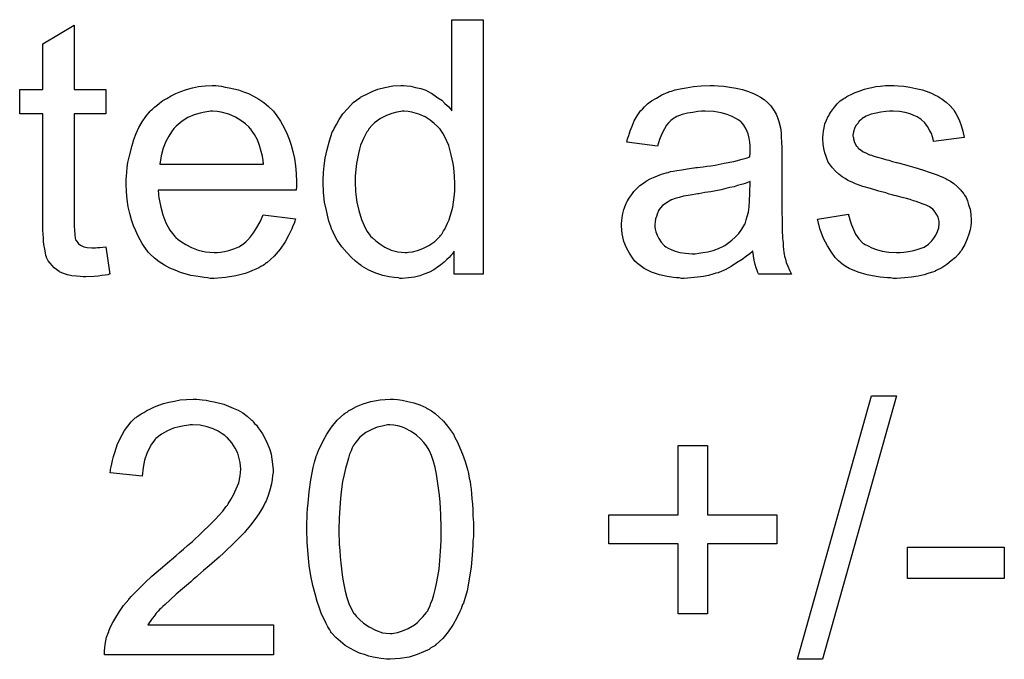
# Model space of a CAD drawing. Extents: x -1.5 to 9, y -3 to 5.
# Tile 257 of 368: x 5.822 to 6.132, y 0.614 to 0.815. Entities that reach past the tile are written whole.
import ezdxf

# ---------------------------------------------------------------- set-up
doc = ezdxf.new("R2010")
doc.units = 0
doc.layers.add('qfn16-30-34-a_mechanical_19', color=1, linetype='CONTINUOUS')

msp = doc.modelspace()

# ---------------------------------------------------------------- linework, layer by layer
at = {"layer": 'qfn16-30-34-a_mechanical_19', "color": 1}
for points in [[(5.967876, 0.735062), (5.958735, 0.735062), (5.958735, 0.742352), (5.95862, 0.742236), (5.958504, 0.742005), (5.958157, 0.741542), (5.957694, 0.740963), (5.957116, 0.740385), (5.956422, 0.739691), (5.955612, 0.738881), (5.95457, 0.738071), (5.953529, 0.737261), (5.952372, 0.736451), (5.950984, 0.735757), (5.94948, 0.735178), (5.947975, 0.7346), (5.94624, 0.734137), (5.944389, 0.733905), (5.942422, 0.73379), (5.941728, 0.73379), (5.941265, 0.733905), (5.939876, 0.734021), (5.938257, 0.734253), (5.93629, 0.734715), (5.934091, 0.73541), (5.931893, 0.736335), (5.929695, 0.737608), (5.929579, 0.737608), (5.929463, 0.737839), (5.928769, 0.738302), (5.927728, 0.739228), (5.926455, 0.740385), (5.924951, 0.741889), (5.923447, 0.74374), (5.921943, 0.745823), (5.92067, 0.748252), (5.92067, 0.748368), (5.920555, 0.748599), (5.920439, 0.748947), (5.920207, 0.749409), (5.919976, 0.750104), (5.919629, 0.750913), (5.919398, 0.751723), (5.919166, 0.752765), (5.918588, 0.755079), (5.918009, 0.75774), (5.917662, 0.760748), (5.917546, 0.763987), (5.917546, 0.764103), (5.917546, 0.764335), (5.917546, 0.764797), (5.917546, 0.765492), (5.917662, 0.766186), (5.917662, 0.767111), (5.917893, 0.769194), (5.91824, 0.771624), (5.918819, 0.774285), (5.919513, 0.777062), (5.920439, 0.779723), (5.920439, 0.779838), (5.920555, 0.78007), (5.920786, 0.780417), (5.921017, 0.78088), (5.921712, 0.782152), (5.922637, 0.783772), (5.923794, 0.785508), (5.925298, 0.787243), (5.927034, 0.789094), (5.929116, 0.790598), (5.929232, 0.790598), (5.929348, 0.790714), (5.929695, 0.790946), (5.930158, 0.791177), (5.931315, 0.791755), (5.932934, 0.792565), (5.934786, 0.79326), (5.936984, 0.793838), (5.939414, 0.794301), (5.941959, 0.794417), (5.942885, 0.794417), (5.94381, 0.794301), (5.945083, 0.794185), (5.946587, 0.793838), (5.948207, 0.793491), (5.949827, 0.792913), (5.951331, 0.792103), (5.951562, 0.791987), (5.952025, 0.791755), (5.952719, 0.791177), (5.953645, 0.790598), (5.954802, 0.789789), (5.955843, 0.788747), (5.957, 0.787706), (5.958041, 0.786433), (5.958041, 0.815127), (5.967876, 0.815127), (5.967876, 0.735062)], [(5.839333, 0.793144), (5.849283, 0.793144), (5.849283, 0.785508), (5.839333, 0.785508), (5.839333, 0.751376), (5.839333, 0.751145), (5.839333, 0.750682), (5.839333, 0.749988), (5.839449, 0.749178), (5.839565, 0.747327), (5.83968, 0.746517), (5.839796, 0.745938), (5.839912, 0.745707), (5.840259, 0.745244), (5.840721, 0.744666), (5.841531, 0.744087), (5.841763, 0.743971), (5.842341, 0.74374), (5.843383, 0.743509), (5.844887, 0.743393), (5.846044, 0.743393), (5.846622, 0.743509), (5.847432, 0.743509), (5.848358, 0.743624), (5.849283, 0.74374), (5.850556, 0.735062), (5.850325, 0.735062), (5.849862, 0.734947), (5.849052, 0.734831), (5.848011, 0.734715), (5.846854, 0.734484), (5.845581, 0.734368), (5.843035, 0.734253), (5.84211, 0.734253), (5.841184, 0.734368), (5.840027, 0.734484), (5.838639, 0.7346), (5.837251, 0.734947), (5.835978, 0.735294), (5.834705, 0.735872), (5.834589, 0.735988), (5.834242, 0.73622), (5.833779, 0.736567), (5.833085, 0.737145), (5.832507, 0.737724), (5.831813, 0.738534), (5.831118, 0.739343), (5.830656, 0.740385), (5.830656, 0.7405), (5.830424, 0.740963), (5.830309, 0.741773), (5.830077, 0.74293), (5.829846, 0.744434), (5.82973, 0.74536), (5.82973, 0.746401), (5.829614, 0.747674), (5.829499, 0.748947), (5.829499, 0.750335), (5.829499, 0.751955), (5.829499, 0.785508), (5.822209, 0.785508), (5.822209, 0.793144), (5.829499, 0.793144), (5.829499, 0.807491), (5.839333, 0.813391), (5.839333, 0.793144)], [(5.884688, 0.794301), (5.885613, 0.794185), (5.88677, 0.793954), (5.888043, 0.793722), (5.889547, 0.793375), (5.890935, 0.793028), (5.892555, 0.79245), (5.894059, 0.791871), (5.895679, 0.791061), (5.897299, 0.790136), (5.898919, 0.789094), (5.900423, 0.787822), (5.901811, 0.786433), (5.901927, 0.786318), (5.902158, 0.786086), (5.902505, 0.785623), (5.902968, 0.784929), (5.903547, 0.784119), (5.904125, 0.783194), (5.904819, 0.782037), (5.905514, 0.780648), (5.906208, 0.779144), (5.906902, 0.777524), (5.90748, 0.775673), (5.908059, 0.773706), (5.908522, 0.771508), (5.908869, 0.769194), (5.9091, 0.766764), (5.909216, 0.764103), (5.909216, 0.763987), (5.909216, 0.763525), (5.909216, 0.762715), (5.9091, 0.761558), (5.865713, 0.761558), (5.865713, 0.761442), (5.865713, 0.761095), (5.865828, 0.760632), (5.865828, 0.759938), (5.865944, 0.759128), (5.866176, 0.758202), (5.866523, 0.75612), (5.867217, 0.753806), (5.868142, 0.75126), (5.869415, 0.748947), (5.871035, 0.746864), (5.871151, 0.746864), (5.871266, 0.746633), (5.871961, 0.746054), (5.873002, 0.745244), (5.87439, 0.744434), (5.876241, 0.743509), (5.878324, 0.742699), (5.880638, 0.74212), (5.881911, 0.742005), (5.883299, 0.741889), (5.884225, 0.741889), (5.885266, 0.742005), (5.886539, 0.742236), (5.887927, 0.742583), (5.889547, 0.743046), (5.891051, 0.74374), (5.892555, 0.744666), (5.892671, 0.744781), (5.893249, 0.745244), (5.893944, 0.745938), (5.894753, 0.746864), (5.895679, 0.748137), (5.89672, 0.749756), (5.897762, 0.751608), (5.898687, 0.753806), (5.908869, 0.752533), (5.908869, 0.752418), (5.908753, 0.752186), (5.908637, 0.751723), (5.908406, 0.751029), (5.908059, 0.750335), (5.907712, 0.749409), (5.906786, 0.747442), (5.905629, 0.745244), (5.904009, 0.74293), (5.902158, 0.740732), (5.899844, 0.738649), (5.899729, 0.738649), (5.899497, 0.738418), (5.89915, 0.738186), (5.898687, 0.737839), (5.897993, 0.737492), (5.897299, 0.737145), (5.896373, 0.736682), (5.895332, 0.73622), (5.894175, 0.735757), (5.893018, 0.735294), (5.890125, 0.7346), (5.886886, 0.734021), (5.883299, 0.73379), (5.882026, 0.73379), (5.881217, 0.733905), (5.880175, 0.734021), (5.878903, 0.734253), (5.877514, 0.734484), (5.87601, 0.734715), (5.87277, 0.735641), (5.871035, 0.736335), (5.869415, 0.737029), (5.86768, 0.737955), (5.86606, 0.738996), (5.864556, 0.740153), (5.863052, 0.741542), (5.862936, 0.741657), (5.862704, 0.741889), (5.862357, 0.742352), (5.861895, 0.743046), (5.861316, 0.743856), (5.860738, 0.744781), (5.860043, 0.745938), (5.859349, 0.747211), (5.858655, 0.748715), (5.857961, 0.750335), (5.857382, 0.752186), (5.856804, 0.754153), (5.856341, 0.756236), (5.855994, 0.75855), (5.855762, 0.760979), (5.855647, 0.763525), (5.855647, 0.76364), (5.855647, 0.764219), (5.855647, 0.764913), (5.855762, 0.765954), (5.855878, 0.767227), (5.855994, 0.768615), (5.856225, 0.770235), (5.856572, 0.771855), (5.857498, 0.775558), (5.858077, 0.777409), (5.858771, 0.779376), (5.859696, 0.781227), (5.860738, 0.782962), (5.861895, 0.784698), (5.863167, 0.786318), (5.863283, 0.786433), (5.863514, 0.786665), (5.863977, 0.787012), (5.864556, 0.78759), (5.86525, 0.788169), (5.866176, 0.788863), (5.867217, 0.789673), (5.868489, 0.790367), (5.869762, 0.791177), (5.871266, 0.791871), (5.872886, 0.792565), (5.874622, 0.793144), (5.876473, 0.793722), (5.87844, 0.794069), (5.880522, 0.794301), (5.882721, 0.794417), (5.883878, 0.794417), (5.884688, 0.794301)], [(6.041692, 0.794301), (6.043428, 0.794185), (6.045395, 0.793954), (6.047362, 0.793607), (6.049329, 0.793144), (6.05118, 0.792565), (6.051411, 0.79245), (6.05199, 0.792218), (6.0528, 0.791871), (6.053841, 0.791408), (6.054998, 0.790714), (6.056155, 0.79002), (6.057196, 0.789094), (6.058122, 0.788169), (6.058238, 0.788053), (6.058469, 0.787706), (6.058816, 0.787128), (6.059279, 0.786433), (6.059857, 0.785392), (6.06032, 0.784351), (6.060783, 0.783078), (6.06113, 0.781574), (6.06113, 0.781458), (6.061246, 0.781111), (6.061361, 0.780417), (6.061477, 0.779491), (6.061477, 0.778219), (6.061593, 0.776715), (6.061708, 0.774748), (6.061708, 0.772549), (6.061708, 0.75936), (6.061708, 0.759244), (6.061708, 0.758781), (6.061708, 0.758087), (6.061708, 0.757161), (6.061708, 0.75612), (6.061708, 0.754847), (6.061824, 0.75207), (6.061824, 0.749178), (6.06194, 0.746285), (6.062056, 0.745013), (6.062056, 0.743856), (6.062171, 0.742814), (6.062287, 0.742005), (6.062287, 0.741889), (6.062403, 0.741426), (6.062518, 0.740732), (6.062865, 0.739806), (6.063097, 0.738765), (6.06356, 0.737608), (6.064138, 0.736335), (6.064717, 0.735062), (6.054419, 0.735062), (6.054304, 0.735178), (6.054188, 0.735641), (6.053957, 0.73622), (6.053609, 0.737145), (6.053262, 0.738186), (6.053031, 0.739459), (6.0528, 0.740847), (6.052568, 0.742352), (6.052453, 0.742352), (6.052337, 0.74212), (6.051643, 0.741542), (6.050601, 0.740732), (6.049213, 0.739691), (6.047477, 0.738649), (6.045742, 0.737492), (6.043891, 0.736451), (6.041924, 0.735641), (6.041692, 0.735525), (6.040998, 0.73541), (6.039957, 0.735062), (6.038684, 0.734715), (6.037064, 0.734368), (6.035213, 0.734137), (6.033131, 0.733905), (6.031048, 0.73379), (6.030122, 0.73379), (6.029428, 0.733905), (6.028618, 0.733905), (6.027693, 0.734021), (6.02561, 0.734368), (6.023296, 0.734947), (6.020751, 0.735757), (6.018437, 0.736914), (6.016354, 0.738418), (6.016123, 0.738649), (6.015544, 0.739228), (6.014734, 0.740269), (6.013809, 0.741657), (6.012883, 0.743393), (6.012073, 0.74536), (6.011495, 0.747789), (6.011379, 0.748947), (6.011263, 0.750335), (6.011263, 0.750566), (6.011263, 0.751029), (6.011379, 0.751839), (6.011495, 0.75288), (6.011726, 0.754153), (6.012073, 0.755426), (6.012536, 0.756814), (6.013114, 0.758087), (6.01323, 0.758202), (6.013462, 0.758665), (6.013924, 0.75936), (6.014503, 0.760169), (6.015197, 0.761095), (6.016123, 0.762021), (6.017048, 0.762946), (6.018205, 0.763756), (6.018321, 0.763872), (6.018784, 0.764103), (6.019362, 0.764566), (6.020288, 0.765029), (6.021329, 0.765492), (6.022602, 0.76607), (6.023875, 0.766533), (6.025379, 0.766996), (6.025494, 0.766996), (6.025957, 0.767111), (6.026651, 0.767343), (6.027577, 0.767458), (6.028734, 0.76769), (6.030238, 0.767921), (6.031974, 0.768268), (6.034056, 0.7685), (6.034172, 0.7685), (6.034635, 0.768615), (6.035213, 0.768615), (6.036023, 0.768731), (6.036949, 0.768847), (6.038106, 0.769078), (6.039378, 0.769194), (6.040767, 0.769425), (6.043544, 0.770004), (6.046552, 0.770582), (6.049213, 0.771277), (6.050486, 0.771624), (6.051643, 0.771971), (6.051643, 0.772087), (6.051643, 0.772318), (6.051758, 0.773012), (6.051758, 0.773822), (6.051758, 0.774285), (6.051758, 0.774516), (6.051758, 0.774632), (6.051758, 0.774748), (6.051758, 0.775442), (6.051643, 0.776599), (6.051411, 0.777871), (6.051064, 0.77926), (6.050486, 0.780648), (6.049791, 0.781921), (6.048866, 0.782962), (6.04875, 0.783078), (6.048172, 0.783541), (6.047246, 0.784004), (6.046089, 0.784698), (6.044469, 0.785276), (6.042618, 0.785855), (6.040304, 0.786202), (6.037643, 0.786318), (6.036486, 0.786318), (6.035329, 0.786202), (6.033709, 0.785971), (6.032089, 0.785739), (6.030354, 0.785276), (6.028734, 0.784698), (6.027346, 0.783888), (6.02723, 0.783772), (6.026767, 0.783425), (6.026189, 0.782847), (6.025494, 0.781921), (6.0248, 0.780764), (6.02399, 0.77926), (6.023296, 0.777409), (6.022602, 0.775326), (6.012999, 0.776599), (6.012999, 0.776715), (6.013114, 0.77683), (6.013114, 0.777177), (6.01323, 0.77764), (6.013577, 0.778681), (6.01404, 0.780186), (6.014619, 0.78169), (6.015313, 0.783309), (6.016238, 0.784929), (6.01728, 0.786433), (6.017395, 0.786549), (6.017858, 0.787012), (6.018552, 0.787706), (6.019478, 0.788632), (6.020751, 0.789557), (6.022255, 0.790483), (6.02399, 0.791524), (6.025957, 0.792334), (6.026073, 0.792334), (6.026189, 0.79245), (6.026536, 0.792565), (6.026998, 0.792681), (6.028155, 0.793028), (6.029775, 0.793375), (6.031627, 0.793722), (6.03394, 0.794069), (6.03637, 0.794301), (6.039147, 0.794417), (6.04042, 0.794417), (6.041692, 0.794301)], [(6.09827, 0.794301), (6.100005, 0.794185), (6.101856, 0.793954), (6.103823, 0.793491), (6.105906, 0.793028), (6.107873, 0.792334), (6.107989, 0.792334), (6.108104, 0.792218), (6.108683, 0.791987), (6.109608, 0.791524), (6.110765, 0.790946), (6.112038, 0.790136), (6.113311, 0.78921), (6.114468, 0.788169), (6.115509, 0.787012), (6.115625, 0.786896), (6.115856, 0.786433), (6.116319, 0.785623), (6.116897, 0.784698), (6.117476, 0.783309), (6.118054, 0.781805), (6.118517, 0.78007), (6.11898, 0.778103), (6.109377, 0.77683), (6.109377, 0.777062), (6.109261, 0.777524), (6.10903, 0.778334), (6.108683, 0.779376), (6.108104, 0.780417), (6.10741, 0.781574), (6.1066, 0.782731), (6.105443, 0.783772), (6.105327, 0.783888), (6.104865, 0.784119), (6.10417, 0.784582), (6.103129, 0.785045), (6.101972, 0.785508), (6.100468, 0.785971), (6.098617, 0.786202), (6.09665, 0.786318), (6.095493, 0.786318), (6.094336, 0.786202), (6.092832, 0.786086), (6.091328, 0.785739), (6.089708, 0.785392), (6.088204, 0.784813), (6.086931, 0.784004), (6.086815, 0.783888), (6.086468, 0.783657), (6.086006, 0.783194), (6.085543, 0.7825), (6.084964, 0.781805), (6.084501, 0.78088), (6.084154, 0.779838), (6.084039, 0.778797), (6.084039, 0.778681), (6.084039, 0.77845), (6.084154, 0.778103), (6.084154, 0.77764), (6.084501, 0.776483), (6.085196, 0.775326), (6.085311, 0.77521), (6.085427, 0.775095), (6.085658, 0.774748), (6.086121, 0.7744), (6.086584, 0.774053), (6.087278, 0.773591), (6.088088, 0.773244), (6.089014, 0.772781), (6.089129, 0.772781), (6.089361, 0.772665), (6.089824, 0.772549), (6.090633, 0.772202), (6.091791, 0.771855), (6.093295, 0.771508), (6.09422, 0.771161), (6.095261, 0.770929), (6.096418, 0.770582), (6.097691, 0.770235), (6.097807, 0.770235), (6.098154, 0.77012), (6.098733, 0.770004), (6.099427, 0.769773), (6.100237, 0.769541), (6.101278, 0.76931), (6.103476, 0.768615), (6.105906, 0.767921), (6.108336, 0.767111), (6.110534, 0.766302), (6.111459, 0.765954), (6.112269, 0.765607), (6.112501, 0.765492), (6.112964, 0.76526), (6.113658, 0.764913), (6.114699, 0.764335), (6.11574, 0.76364), (6.116782, 0.762715), (6.117823, 0.761673), (6.118749, 0.760516), (6.118864, 0.760401), (6.119096, 0.759938), (6.119559, 0.759244), (6.120021, 0.758202), (6.120368, 0.75693), (6.120831, 0.755541), (6.121063, 0.753922), (6.121178, 0.75207), (6.121178, 0.751839), (6.121178, 0.75126), (6.121063, 0.750335), (6.120831, 0.749062), (6.120484, 0.747674), (6.119906, 0.74617), (6.119211, 0.744434), (6.118286, 0.742814), (6.11817, 0.742583), (6.117707, 0.74212), (6.117129, 0.74131), (6.116203, 0.740385), (6.114931, 0.739343), (6.113542, 0.738186), (6.111922, 0.737145), (6.109955, 0.736104), (6.10984, 0.736104), (6.109724, 0.735988), (6.10903, 0.735757), (6.107873, 0.73541), (6.106369, 0.734947), (6.104517, 0.734484), (6.102435, 0.734137), (6.100237, 0.733905), (6.097691, 0.73379), (6.09665, 0.73379), (6.09584, 0.733905), (6.094914, 0.733905), (6.093757, 0.734021), (6.0926, 0.734137), (6.091328, 0.734368), (6.088551, 0.734947), (6.085658, 0.735757), (6.082882, 0.736914), (6.081609, 0.737608), (6.080452, 0.738418), (6.080336, 0.738534), (6.080221, 0.738649), (6.079526, 0.739343), (6.078485, 0.740385), (6.077328, 0.742005), (6.076055, 0.743971), (6.074783, 0.746285), (6.073741, 0.749178), (6.072931, 0.752418), (6.08265, 0.753922), (6.08265, 0.753806), (6.08265, 0.75369), (6.082882, 0.752996), (6.083113, 0.751839), (6.083576, 0.750566), (6.084154, 0.749178), (6.084849, 0.747674), (6.08589, 0.74617), (6.087163, 0.744897), (6.087394, 0.744781), (6.087857, 0.744434), (6.088782, 0.743971), (6.089939, 0.743393), (6.091443, 0.742814), (6.093179, 0.742352), (6.095261, 0.742005), (6.097691, 0.741889), (6.098848, 0.741889), (6.100005, 0.742005), (6.101509, 0.742236), (6.103129, 0.742583), (6.104865, 0.743046), (6.106369, 0.743624), (6.107757, 0.74455), (6.107873, 0.744666), (6.108336, 0.745013), (6.108798, 0.745591), (6.109493, 0.746401), (6.110071, 0.747327), (6.11065, 0.748484), (6.110997, 0.749641), (6.111112, 0.751029), (6.111112, 0.751145), (6.111112, 0.751608), (6.110997, 0.752186), (6.110765, 0.752996), (6.110418, 0.753806), (6.10984, 0.754616), (6.109145, 0.755541), (6.108104, 0.756236), (6.107989, 0.756351), (6.107641, 0.756467), (6.107063, 0.756814), (6.106137, 0.757161), (6.104749, 0.757624), (6.103939, 0.757971), (6.103013, 0.758202), (6.101972, 0.75855), (6.100815, 0.758897), (6.099542, 0.759244), (6.098038, 0.759591), (6.097923, 0.759591), (6.097575, 0.759707), (6.096997, 0.759822), (6.096303, 0.760054), (6.095377, 0.760285), (6.094336, 0.760632), (6.092138, 0.761211), (6.089592, 0.762021), (6.087163, 0.762715), (6.084849, 0.763525), (6.083807, 0.763987), (6.082997, 0.764335), (6.082766, 0.76445), (6.082303, 0.764682), (6.081609, 0.765144), (6.080683, 0.765723), (6.079642, 0.766533), (6.078601, 0.767458), (6.077559, 0.7685), (6.076634, 0.769773), (6.076518, 0.769888), (6.076287, 0.770351), (6.07594, 0.771161), (6.075592, 0.772087), (6.075245, 0.773244), (6.074898, 0.774632), (6.074667, 0.77602), (6.074551, 0.77764), (6.074551, 0.777871), (6.074551, 0.778334), (6.074667, 0.779029), (6.074783, 0.78007), (6.075014, 0.781111), (6.075245, 0.782384), (6.075708, 0.783541), (6.076287, 0.784813), (6.076402, 0.784929), (6.076634, 0.785392), (6.076981, 0.785971), (6.077559, 0.78678), (6.078254, 0.78759), (6.079064, 0.788632), (6.079989, 0.789557), (6.081146, 0.790367), (6.081262, 0.790483), (6.081609, 0.790598), (6.082072, 0.790946), (6.082766, 0.791293), (6.083691, 0.791755), (6.084733, 0.792218), (6.086006, 0.792681), (6.087394, 0.793144), (6.087625, 0.79326), (6.088088, 0.793375), (6.088898, 0.793607), (6.089939, 0.793838), (6.091212, 0.794069), (6.0926, 0.794185), (6.09422, 0.794417), (6.096997, 0.794417), (6.09827, 0.794301)], [(5.882836, 0.786318), (5.882142, 0.786318), (5.881679, 0.786202), (5.880407, 0.786086), (5.878903, 0.785739), (5.877051, 0.785161), (5.875084, 0.784351), (5.873233, 0.783194), (5.871382, 0.78169), (5.871151, 0.781458), (5.870688, 0.78088), (5.869878, 0.779838), (5.869068, 0.77845), (5.868142, 0.77683), (5.867333, 0.774748), (5.866638, 0.772318), (5.866291, 0.769657), (5.898803, 0.769657), (5.898803, 0.769773), (5.898803, 0.770004), (5.898687, 0.770351), (5.898687, 0.770814), (5.898456, 0.772202), (5.898109, 0.773706), (5.89753, 0.775558), (5.896952, 0.777293), (5.896026, 0.779029), (5.894985, 0.780533), (5.894985, 0.780648), (5.894753, 0.780764), (5.894175, 0.781458), (5.893134, 0.782384), (5.891745, 0.783425), (5.89001, 0.784466), (5.887927, 0.785392), (5.885497, 0.786086), (5.884225, 0.786202), (5.882836, 0.786318)], [(5.943, 0.786318), (5.942422, 0.786318), (5.941959, 0.786202), (5.940686, 0.786086), (5.939182, 0.785623), (5.937447, 0.785045), (5.935596, 0.784004), (5.933744, 0.782731), (5.932819, 0.781805), (5.932009, 0.78088), (5.932009, 0.780764), (5.931777, 0.780648), (5.931662, 0.780301), (5.931315, 0.779838), (5.930967, 0.77926), (5.93062, 0.778566), (5.930273, 0.777756), (5.92981, 0.77683), (5.929348, 0.775673), (5.929001, 0.7744), (5.928654, 0.773012), (5.928306, 0.771508), (5.928075, 0.769888), (5.927844, 0.768037), (5.927612, 0.76607), (5.927612, 0.763987), (5.927612, 0.763872), (5.927612, 0.763525), (5.927612, 0.762946), (5.927728, 0.762136), (5.927728, 0.761211), (5.927844, 0.760169), (5.928191, 0.75774), (5.928769, 0.755079), (5.929579, 0.752302), (5.930736, 0.749641), (5.93143, 0.748484), (5.93224, 0.747327), (5.932356, 0.747327), (5.932472, 0.747095), (5.93305, 0.746517), (5.934091, 0.745591), (5.935364, 0.744666), (5.936984, 0.743624), (5.938951, 0.742699), (5.941033, 0.74212), (5.94219, 0.742005), (5.943347, 0.741889), (5.943926, 0.741889), (5.944389, 0.742005), (5.945661, 0.74212), (5.947166, 0.742583), (5.948901, 0.743162), (5.950752, 0.744087), (5.952603, 0.74536), (5.953529, 0.74617), (5.954339, 0.747095), (5.954339, 0.747211), (5.95457, 0.747327), (5.954802, 0.747674), (5.955033, 0.748137), (5.95538, 0.748715), (5.955843, 0.749294), (5.95619, 0.750219), (5.956653, 0.751145), (5.957116, 0.752186), (5.957463, 0.753343), (5.957926, 0.754731), (5.958273, 0.75612), (5.958504, 0.75774), (5.958735, 0.75936), (5.958967, 0.761211), (5.958967, 0.763178), (5.958967, 0.763293), (5.958967, 0.763756), (5.958967, 0.764335), (5.958851, 0.765144), (5.958851, 0.76607), (5.958735, 0.767227), (5.95862, 0.7685), (5.958388, 0.769888), (5.95781, 0.772665), (5.957, 0.775558), (5.955843, 0.778334), (5.955149, 0.779491), (5.954339, 0.780648), (5.954339, 0.780764), (5.954108, 0.78088), (5.953529, 0.781574), (5.952488, 0.7825), (5.951215, 0.783541), (5.949595, 0.784582), (5.947628, 0.785392), (5.94543, 0.786086), (5.944273, 0.786202), (5.943, 0.786318)], [(6.051758, 0.764219), (6.051643, 0.764219), (6.051527, 0.764103), (6.05118, 0.763987), (6.050717, 0.763872), (6.050139, 0.76364), (6.049444, 0.763409), (6.048634, 0.763178), (6.047709, 0.762946), (6.046667, 0.762599), (6.045395, 0.762368), (6.044122, 0.762021), (6.042618, 0.761673), (6.040998, 0.761326), (6.039378, 0.760979), (6.037527, 0.760748), (6.03556, 0.760401), (6.035329, 0.760401), (6.034635, 0.760285), (6.033478, 0.760054), (6.032205, 0.759822), (6.030817, 0.759591), (6.029428, 0.759244), (6.028155, 0.758897), (6.026998, 0.758434), (6.026883, 0.758434), (6.026536, 0.758202), (6.026073, 0.757971), (6.02561, 0.757624), (6.024222, 0.756698), (6.023065, 0.75531), (6.023065, 0.755194), (6.022833, 0.754963), (6.022718, 0.7545), (6.022486, 0.753922), (6.022255, 0.753227), (6.022023, 0.752533), (6.021908, 0.751608), (6.021792, 0.750682), (6.021792, 0.750566), (6.021792, 0.749988), (6.021908, 0.749294), (6.022139, 0.748368), (6.022486, 0.747327), (6.023065, 0.746285), (6.023759, 0.745128), (6.024685, 0.744087), (6.0248, 0.743971), (6.025263, 0.74374), (6.025957, 0.743277), (6.026883, 0.742814), (6.028155, 0.742352), (6.02966, 0.741889), (6.031395, 0.741657), (6.033478, 0.741542), (6.034403, 0.741542), (6.03556, 0.741657), (6.036833, 0.741889), (6.038453, 0.74212), (6.040073, 0.742583), (6.041808, 0.743162), (6.043544, 0.743971), (6.043775, 0.744087), (6.044238, 0.744434), (6.045048, 0.745013), (6.045973, 0.745823), (6.047015, 0.746748), (6.048172, 0.747905), (6.049097, 0.749294), (6.050023, 0.750798), (6.050139, 0.750913), (6.050254, 0.751376), (6.050486, 0.752186), (6.050833, 0.753227), (6.05118, 0.754616), (6.051411, 0.756236), (6.051527, 0.758202), (6.051643, 0.760516), (6.051758, 0.764219)], [(6.074435, 0.613994), (6.066568, 0.613994), (6.089824, 0.696835), (6.097691, 0.696835), (6.074435, 0.613994)], [(5.878671, 0.695678), (5.879597, 0.695562), (5.880754, 0.695447), (5.882026, 0.695215), (5.883299, 0.694984), (5.886307, 0.694174), (5.889315, 0.693017), (5.89082, 0.692323), (5.892324, 0.691513), (5.893712, 0.690472), (5.894985, 0.689315), (5.8951, 0.689199), (5.895332, 0.689083), (5.895563, 0.68862), (5.896026, 0.688158), (5.896605, 0.687579), (5.897183, 0.686769), (5.897762, 0.685959), (5.898456, 0.684918), (5.899613, 0.68272), (5.90077, 0.679943), (5.901233, 0.678555), (5.901464, 0.676935), (5.901695, 0.675315), (5.901811, 0.67358), (5.901811, 0.673348), (5.901811, 0.67277), (5.901695, 0.671844), (5.90158, 0.670571), (5.901348, 0.669183), (5.900886, 0.667563), (5.900423, 0.665828), (5.899729, 0.664092), (5.899613, 0.663861), (5.899381, 0.663282), (5.898919, 0.662357), (5.898224, 0.661084), (5.897299, 0.659696), (5.896142, 0.65796), (5.894753, 0.656225), (5.893134, 0.654258), (5.892902, 0.654026), (5.892324, 0.653332), (5.891745, 0.652754), (5.891167, 0.652175), (5.890472, 0.651481), (5.889547, 0.650555), (5.888621, 0.64963), (5.887464, 0.648588), (5.886307, 0.647431), (5.884919, 0.646159), (5.883415, 0.644886), (5.881795, 0.643382), (5.879944, 0.641878), (5.878093, 0.640258), (5.877977, 0.640142), (5.877745, 0.639911), (5.877283, 0.639564), (5.876704, 0.639101), (5.87601, 0.638407), (5.8752, 0.637712), (5.873349, 0.636208), (5.871382, 0.634473), (5.869531, 0.632737), (5.867911, 0.631233), (5.867217, 0.630655), (5.866638, 0.630076), (5.866523, 0.629961), (5.866176, 0.629614), (5.865713, 0.629151), (5.865134, 0.628457), (5.864556, 0.627647), (5.863861, 0.626837), (5.862473, 0.62487), (5.901927, 0.62487), (5.901927, 0.615382), (5.84882, 0.615382), (5.84882, 0.615498), (5.84882, 0.615961), (5.84882, 0.616655), (5.848936, 0.617581), (5.849052, 0.618622), (5.849283, 0.619779), (5.849515, 0.620936), (5.849977, 0.622209), (5.849977, 0.622324), (5.850093, 0.62244), (5.850325, 0.623134), (5.850787, 0.624176), (5.851482, 0.625564), (5.852407, 0.627184), (5.853564, 0.629035), (5.854837, 0.630886), (5.856457, 0.632853), (5.856457, 0.632969), (5.856688, 0.633085), (5.857267, 0.633779), (5.858308, 0.63482), (5.859812, 0.636324), (5.861547, 0.63806), (5.863746, 0.640142), (5.866407, 0.642456), (5.869299, 0.644886), (5.869415, 0.645002), (5.869878, 0.645349), (5.870572, 0.645927), (5.871382, 0.646621), (5.872423, 0.647547), (5.873696, 0.648588), (5.874969, 0.649745), (5.876473, 0.651018), (5.879365, 0.653795), (5.882258, 0.656572), (5.883646, 0.65796), (5.884919, 0.659348), (5.886076, 0.660621), (5.887002, 0.661894), (5.887002, 0.66201), (5.887233, 0.662125), (5.887464, 0.662472), (5.887696, 0.662935), (5.888506, 0.664208), (5.889431, 0.665712), (5.890241, 0.667563), (5.891051, 0.66953), (5.891514, 0.671728), (5.891745, 0.673811), (5.891745, 0.673927), (5.891745, 0.674042), (5.89163, 0.674736), (5.891514, 0.675894), (5.891167, 0.677166), (5.890704, 0.678786), (5.889894, 0.680406), (5.888853, 0.682026), (5.887464, 0.683645), (5.887233, 0.683877), (5.886654, 0.68434), (5.885845, 0.684918), (5.884572, 0.685728), (5.882952, 0.686422), (5.881101, 0.687116), (5.878903, 0.687579), (5.876473, 0.687695), (5.875779, 0.687695), (5.875316, 0.687579), (5.873927, 0.687463), (5.872308, 0.687116), (5.870572, 0.686654), (5.868605, 0.685844), (5.866754, 0.684802), (5.865019, 0.683414), (5.864787, 0.683183), (5.864324, 0.682604), (5.86363, 0.681678), (5.862936, 0.68029), (5.862126, 0.67867), (5.861432, 0.676588), (5.860969, 0.674274), (5.860738, 0.671613), (5.850672, 0.672654), (5.850672, 0.67277), (5.850787, 0.673117), (5.850787, 0.673695), (5.850903, 0.674505), (5.851135, 0.675431), (5.851366, 0.676472), (5.851713, 0.677745), (5.85206, 0.679017), (5.852986, 0.681794), (5.854374, 0.684571), (5.855184, 0.685959), (5.856225, 0.687348), (5.857267, 0.68862), (5.858424, 0.689778), (5.858539, 0.689893), (5.858771, 0.690009), (5.859118, 0.690356), (5.859696, 0.690703), (5.860391, 0.691166), (5.8612, 0.691629), (5.862126, 0.692207), (5.863283, 0.692786), (5.864556, 0.693364), (5.865944, 0.693943), (5.867448, 0.694405), (5.869068, 0.694868), (5.870803, 0.695215), (5.872655, 0.695562), (5.874622, 0.695678), (5.876704, 0.695794), (5.877861, 0.695794), (5.878671, 0.695678)], [(5.940918, 0.695678), (5.942422, 0.695447), (5.944157, 0.6951), (5.946008, 0.694637), (5.947975, 0.694058), (5.949827, 0.693133), (5.949942, 0.693133), (5.950058, 0.693017), (5.950636, 0.69267), (5.951562, 0.692091), (5.952719, 0.691282), (5.953992, 0.690125), (5.95538, 0.688852), (5.956653, 0.687348), (5.957926, 0.685612), (5.958041, 0.685381), (5.958504, 0.684802), (5.958967, 0.683761), (5.959777, 0.682257), (5.960471, 0.680521), (5.961397, 0.678555), (5.962207, 0.676241), (5.962901, 0.673695), (5.962901, 0.67358), (5.963016, 0.673348), (5.963132, 0.673001), (5.963248, 0.672423), (5.963364, 0.671728), (5.963479, 0.670918), (5.963711, 0.669877), (5.963826, 0.66872), (5.964058, 0.667447), (5.964173, 0.666059), (5.964289, 0.664439), (5.96452, 0.662819), (5.964636, 0.660968), (5.964636, 0.659117), (5.964752, 0.657034), (5.964752, 0.654836), (5.964752, 0.65472), (5.964752, 0.654258), (5.964752, 0.653448), (5.964752, 0.652522), (5.964636, 0.651249), (5.964636, 0.649861), (5.96452, 0.648357), (5.964405, 0.646737), (5.964058, 0.643035), (5.963479, 0.639217), (5.962785, 0.635514), (5.962322, 0.633779), (5.961744, 0.632043), (5.961744, 0.631928), (5.961628, 0.631696), (5.961397, 0.631233), (5.961165, 0.630655), (5.960934, 0.629845), (5.960471, 0.629035), (5.959545, 0.627068), (5.958388, 0.624986), (5.956884, 0.622672), (5.955149, 0.620589), (5.953066, 0.618622), (5.95295, 0.618622), (5.952835, 0.618391), (5.952488, 0.618159), (5.952025, 0.617928), (5.951446, 0.617581), (5.950868, 0.617118), (5.949132, 0.616308), (5.94705, 0.615498), (5.94462, 0.614688), (5.941728, 0.614225), (5.938604, 0.613994), (5.937447, 0.613994), (5.936637, 0.61411), (5.935711, 0.614225), (5.934554, 0.614457), (5.933282, 0.614688), (5.931893, 0.615035), (5.930505, 0.615498), (5.929001, 0.615961), (5.927497, 0.616655), (5.925992, 0.617465), (5.924488, 0.618391), (5.922984, 0.619548), (5.921596, 0.62082), (5.920323, 0.622209), (5.920207, 0.622324), (5.919976, 0.622672), (5.919629, 0.62325), (5.91905, 0.624176), (5.918472, 0.625217), (5.917893, 0.626605), (5.917083, 0.628225), (5.916389, 0.630076), (5.915695, 0.632159), (5.915001, 0.634589), (5.914307, 0.63725), (5.913728, 0.640258), (5.91315, 0.643497), (5.912803, 0.646968), (5.912571, 0.650787), (5.912456, 0.654836), (5.912456, 0.654952), (5.912456, 0.655415), (5.912456, 0.656225), (5.912456, 0.65715), (5.912571, 0.658423), (5.912571, 0.659811), (5.912687, 0.661315), (5.912803, 0.663051), (5.91315, 0.666638), (5.913728, 0.670456), (5.914422, 0.674274), (5.914885, 0.676009), (5.915348, 0.677745), (5.915348, 0.67786), (5.915464, 0.678092), (5.915695, 0.678555), (5.915926, 0.679133), (5.916158, 0.679943), (5.916621, 0.680753), (5.917546, 0.68272), (5.918703, 0.684802), (5.920207, 0.687001), (5.921943, 0.689199), (5.924025, 0.69105), (5.924141, 0.69105), (5.924257, 0.691282), (5.924604, 0.691513), (5.925067, 0.691744), (5.925645, 0.692207), (5.92634, 0.692554), (5.928075, 0.69348), (5.930158, 0.69429), (5.932587, 0.6951), (5.93548, 0.695562), (5.938604, 0.695794), (5.939645, 0.695794), (5.940918, 0.695678)], [(5.938488, 0.687695), (5.937794, 0.687695), (5.937331, 0.687579), (5.936058, 0.687348), (5.934554, 0.687001), (5.932819, 0.686307), (5.930967, 0.685265), (5.930042, 0.684571), (5.929116, 0.683877), (5.928306, 0.682951), (5.927497, 0.68191), (5.927497, 0.681794), (5.927265, 0.681563), (5.927034, 0.6811), (5.926687, 0.680521), (5.92634, 0.679596), (5.925877, 0.678555), (5.92553, 0.677282), (5.925067, 0.675778), (5.924604, 0.674042), (5.924141, 0.672075), (5.923678, 0.669877), (5.923331, 0.667447), (5.922984, 0.664671), (5.922753, 0.661662), (5.922637, 0.658423), (5.922521, 0.654836), (5.922521, 0.654605), (5.922521, 0.654026), (5.922521, 0.652985), (5.922637, 0.651596), (5.922637, 0.650092), (5.922753, 0.648241), (5.922868, 0.646274), (5.9231, 0.644192), (5.923678, 0.639679), (5.924025, 0.637481), (5.924488, 0.635399), (5.924951, 0.633432), (5.925645, 0.63158), (5.92634, 0.629961), (5.927149, 0.628572), (5.927149, 0.628457), (5.927381, 0.628341), (5.927959, 0.627531), (5.929001, 0.62649), (5.930273, 0.625333), (5.932009, 0.624176), (5.933976, 0.623134), (5.936174, 0.622324), (5.937331, 0.622209), (5.938604, 0.622093), (5.939298, 0.622093), (5.939761, 0.622209), (5.940918, 0.62244), (5.942538, 0.622903), (5.944273, 0.623713), (5.94624, 0.62487), (5.947166, 0.625564), (5.948091, 0.62649), (5.949017, 0.627415), (5.949942, 0.628572), (5.949942, 0.628688), (5.950174, 0.628919), (5.950405, 0.629266), (5.950636, 0.629845), (5.951099, 0.630655), (5.951446, 0.631696), (5.951909, 0.632853), (5.952372, 0.634241), (5.952719, 0.635977), (5.953182, 0.637828), (5.953645, 0.640027), (5.953992, 0.642341), (5.954223, 0.645117), (5.954455, 0.64801), (5.954686, 0.651249), (5.954686, 0.654836), (5.954686, 0.654952), (5.954686, 0.655067), (5.954686, 0.655646), (5.954686, 0.656687), (5.95457, 0.658076), (5.95457, 0.65958), (5.954455, 0.661431), (5.954339, 0.663398), (5.954108, 0.665596), (5.953529, 0.669993), (5.953182, 0.672191), (5.952719, 0.674274), (5.952256, 0.676241), (5.951562, 0.678092), (5.950868, 0.679712), (5.950058, 0.6811), (5.950058, 0.681216), (5.949827, 0.681331), (5.949595, 0.681678), (5.949248, 0.682141), (5.948207, 0.683183), (5.946934, 0.684455), (5.945199, 0.685612), (5.943232, 0.686654), (5.94219, 0.687116), (5.941033, 0.687463), (5.939761, 0.687579), (5.938488, 0.687695)], [(6.038337, 0.659464), (6.060089, 0.659464), (6.060089, 0.650324), (6.038337, 0.650324), (6.038337, 0.628341), (6.029081, 0.628341), (6.029081, 0.650324), (6.007329, 0.650324), (6.007329, 0.659464), (6.029081, 0.659464), (6.029081, 0.681216), (6.038337, 0.681216), (6.038337, 0.659464)], [(6.131591, 0.639448), (6.101162, 0.639448), (6.101162, 0.649283), (6.131591, 0.649283), (6.131591, 0.639448)]]:
    msp.add_lwpolyline(points, dxfattribs=at)

doc.saveas('drawing.dxf')
